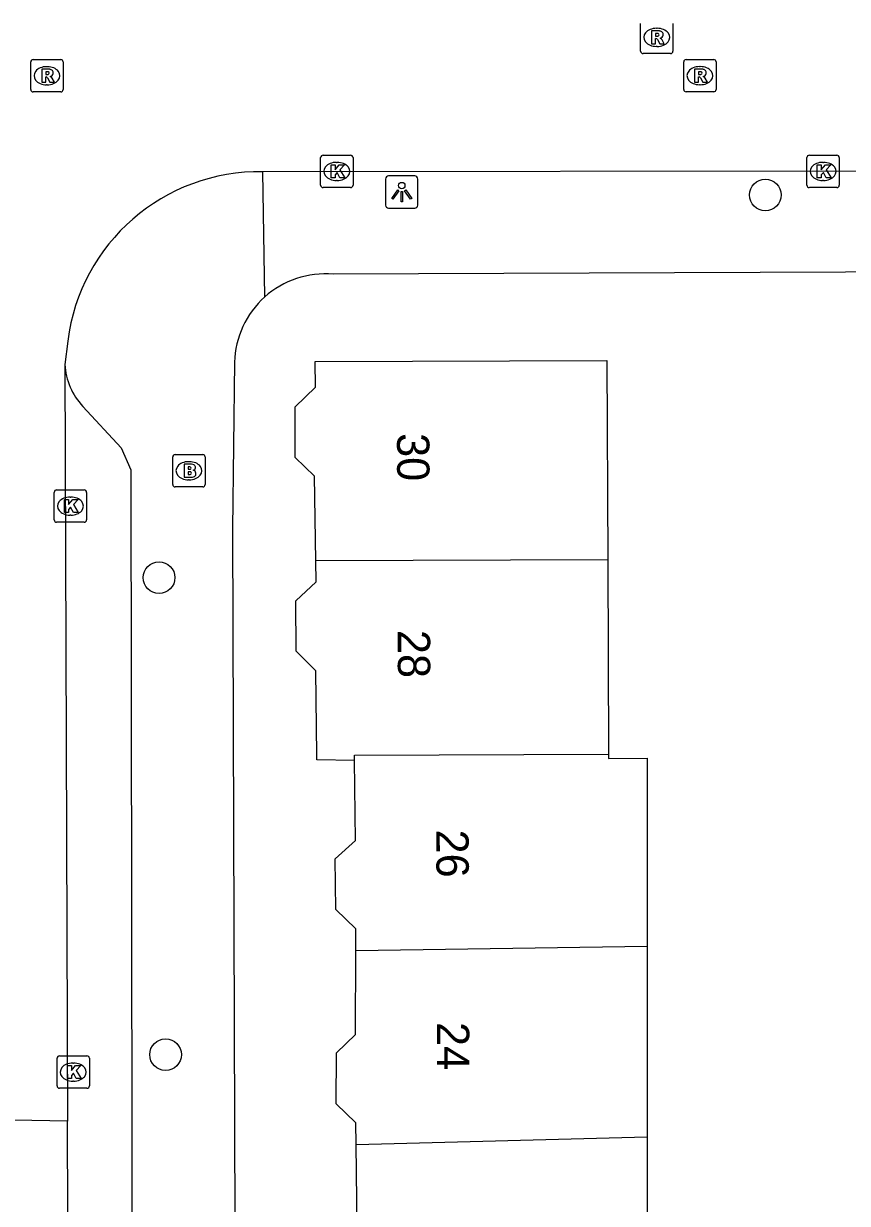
# Model space of a CAD drawing. Extents: x 160732 to 162105, y 387428 to 388479.
# Drawn here: x 161065.16 to 161090.63, y 388098.03 to 388134.52 of the extents above; entities that cross this region are included whole.
import ezdxf

# ---------------------------------------------------------------- set-up
doc = ezdxf.new("R2010")
doc.units = 0
for name, color, linetype in [('IMGEO_Boom', 7, 'Continuous'), ('IMGEO_Brandkraan', 7, 'Continuous'), ('IMGEO_Kolk', 7, 'Continuous'), ('IMGEO_Lichtpunt', 7, 'Continuous'), ('IMGEO_Pand', 7, 'Continuous'), ('IMGEO_Pand_nummerreeks', 7, 'Continuous'), ('IMGEO_Rijbaan_lokaal_open', 7, 'Continuous'), ('IMGEO_Rioolput', 7, 'Continuous'), ('IMGEO_Voetpad_open', 7, 'Continuous')]:
    doc.layers.add(name, color=color, linetype=linetype)

msp = doc.modelspace()

# ---------------------------------------------------------------- linework, layer by layer
at = {"layer": 'IMGEO_Boom'}
for centre in [(161088.094, 388129.219), (161069.354, 388117.385), (161069.552, 388102.631)]:
    msp.add_circle(centre, 0.489, dxfattribs=at)
at = {"layer": 'IMGEO_Brandkraan'}
for p, q in [((161069.851, 388121.19), (161070.703, 388121.19)), ((161069.776, 388120.264), (161069.776, 388121.116)), ((161070.264, 388120.97), (161070.289, 388120.97)), ((161070.777, 388121.116), (161070.777, 388120.264)), ((161070.703, 388120.19), (161069.851, 388120.19)), ((161070.287, 388120.41), (161070.262, 388120.41))]:
    msp.add_line(p, q, dxfattribs=at)
for points in [[(161069.851, 388121.19), (161070.703, 388121.19)], [(161069.776, 388120.264), (161069.776, 388121.116)], [(161070.124, 388120.89), (161070.124, 388120.49), (161070.337, 388120.49)], [(161070.355, 388120.89), (161070.124, 388120.89)], [(161070.303, 388120.809), (161070.249, 388120.809), (161070.249, 388120.733)], [(161070.777, 388121.116), (161070.777, 388120.264)], [(161070.249, 388120.733), (161070.302, 388120.733)], [(161070.311, 388120.657), (161070.249, 388120.657), (161070.249, 388120.576)], [(161070.249, 388120.576), (161070.311, 388120.576)], [(161070.703, 388120.19), (161069.851, 388120.19)]]:
    msp.add_lwpolyline(points, dxfattribs=at)
for centre, radius, start, end in [((161069.853, 388121.114), 0.0765, 91.552, 178.448), ((161069.853, 388121.114), 0.0765, 91.552, 178.448), ((161070.701, 388121.114), 0.0765, 1.552, 88.448), ((161070.701, 388121.114), 0.0765, 1.552, 88.448), ((161070.304, 388120.771), 0.0379, 267.8285, 90.9355), ((161070.359, 388120.745), 0.145, 59.4692, 91.5367), ((161070.384, 388120.792), 0.0922, 285.5137, 58.1501), ((161070.312, 388120.616), 0.0404, 269.8759, 90.5077), ((161070.343, 388120.741), 0.251, 268.6676, 293.5347), ((161070.389, 388120.6), 0.105, 301.3115, 78.989), ((161069.853, 388120.266), 0.0765, 181.552, 268.448), ((161069.853, 388120.266), 0.0765, 181.552, 268.448), ((161070.701, 388120.266), 0.0765, 271.552, 358.448), ((161070.701, 388120.266), 0.0765, 271.552, 358.448)]:
    msp.add_arc(centre, radius, start, end, dxfattribs=at)
for centre, major_axis, ratio, start_param, end_param in [((161070.263, 388120.69), (-0.387, 0.002), 0.722429, 4.712389, 7.853982), ((161070.288, 388120.69), (-0.39, 0.002), 0.717154, 1.570796, 4.712389)]:
    msp.add_ellipse(centre, major_axis=major_axis, ratio=ratio, start_param=start_param, end_param=end_param, dxfattribs=at)
at = {"layer": 'IMGEO_Kolk'}
for p, q in [((161074.348, 388129.522), (161074.348, 388130.374)), ((161074.423, 388130.448), (161075.275, 388130.448)), ((161075.349, 388130.374), (161075.349, 388129.522)), ((161089.382, 388129.522), (161089.382, 388130.374)), ((161089.457, 388130.448), (161090.309, 388130.448)), ((161090.383, 388130.374), (161090.383, 388129.522)), ((161074.836, 388130.228), (161074.861, 388130.228)), ((161089.87, 388130.228), (161089.895, 388130.228)), ((161074.859, 388129.668), (161074.834, 388129.668)), ((161089.893, 388129.668), (161089.868, 388129.668)), ((161075.275, 388129.448), (161074.423, 388129.448)), ((161090.309, 388129.448), (161089.457, 388129.448)), ((161066.186, 388120.095), (161067.038, 388120.095)), ((161066.111, 388119.169), (161066.111, 388120.021)), ((161066.599, 388119.875), (161066.624, 388119.875)), ((161067.112, 388120.021), (161067.112, 388119.169)), ((161067.038, 388119.095), (161066.186, 388119.095)), ((161066.622, 388119.315), (161066.597, 388119.315)), ((161066.272, 388102.59), (161067.124, 388102.59)), ((161066.197, 388101.664), (161066.197, 388102.516)), ((161066.685, 388102.37), (161066.71, 388102.37)), ((161067.198, 388102.516), (161067.198, 388101.664)), ((161067.124, 388101.59), (161066.272, 388101.59)), ((161066.708, 388101.81), (161066.683, 388101.81))]:
    msp.add_line(p, q, dxfattribs=at)
for points in [[(161074.348, 388129.522), (161074.348, 388130.374)], [(161074.423, 388130.448), (161075.275, 388130.448)], [(161075.349, 388130.374), (161075.349, 388129.522)], [(161089.382, 388129.522), (161089.382, 388130.374)], [(161089.457, 388130.448), (161090.309, 388130.448)], [(161090.383, 388130.374), (161090.383, 388129.522)], [(161074.669, 388130.148), (161074.792, 388130.148), (161074.792, 388129.997), (161074.922, 388130.148), (161075.086, 388130.148), (161074.94, 388129.997), (161075.093, 388129.748), (161074.941, 388129.748), (161074.856, 388129.912), (161074.792, 388129.845), (161074.792, 388129.748), (161074.669, 388129.748), (161074.669, 388130.148)], [(161089.703, 388130.148), (161089.826, 388130.148), (161089.826, 388129.997), (161089.956, 388130.148), (161090.12, 388130.148), (161089.974, 388129.997), (161090.127, 388129.748), (161089.975, 388129.748), (161089.89, 388129.912), (161089.826, 388129.845), (161089.826, 388129.748), (161089.703, 388129.748), (161089.703, 388130.148)], [(161075.275, 388129.448), (161074.423, 388129.448)], [(161090.309, 388129.448), (161089.457, 388129.448)], [(161066.186, 388120.095), (161067.038, 388120.095)], [(161066.111, 388119.169), (161066.111, 388120.021)], [(161066.432, 388119.795), (161066.555, 388119.795), (161066.555, 388119.644), (161066.685, 388119.795), (161066.849, 388119.795), (161066.703, 388119.644), (161066.856, 388119.395), (161066.704, 388119.395), (161066.619, 388119.559), (161066.555, 388119.492), (161066.555, 388119.395), (161066.432, 388119.395), (161066.432, 388119.795)], [(161067.112, 388120.021), (161067.112, 388119.169)], [(161067.038, 388119.095), (161066.186, 388119.095)], [(161066.272, 388102.59), (161067.124, 388102.59)], [(161066.197, 388101.664), (161066.197, 388102.516)], [(161066.518, 388102.29), (161066.641, 388102.29), (161066.641, 388102.139), (161066.771, 388102.29), (161066.935, 388102.29), (161066.789, 388102.139), (161066.942, 388101.89), (161066.79, 388101.89), (161066.705, 388102.054), (161066.641, 388101.987), (161066.641, 388101.89), (161066.518, 388101.89), (161066.518, 388102.29)], [(161067.198, 388102.516), (161067.198, 388101.664)], [(161067.124, 388101.59), (161066.272, 388101.59)]]:
    msp.add_lwpolyline(points, dxfattribs=at)
for centre, start, end in [((161074.425, 388130.372), 91.552, 178.448), ((161074.425, 388130.372), 91.552, 178.448), ((161075.273, 388130.372), 1.552, 88.448), ((161075.273, 388130.372), 1.552, 88.448), ((161089.459, 388130.372), 91.552, 178.448), ((161089.459, 388130.372), 91.552, 178.448), ((161090.307, 388130.372), 1.552, 88.448), ((161090.307, 388130.372), 1.552, 88.448), ((161074.425, 388129.524), 181.552, 268.448), ((161074.425, 388129.524), 181.552, 268.448), ((161075.273, 388129.524), 271.552, 358.448), ((161075.273, 388129.524), 271.552, 358.448), ((161089.459, 388129.524), 181.552, 268.448), ((161089.459, 388129.524), 181.552, 268.448), ((161090.307, 388129.524), 271.552, 358.448), ((161090.307, 388129.524), 271.552, 358.448), ((161066.188, 388120.019), 91.552, 178.448), ((161066.188, 388120.019), 91.552, 178.448), ((161067.036, 388120.019), 1.552, 88.448), ((161067.036, 388120.019), 1.552, 88.448), ((161066.188, 388119.171), 181.552, 268.448), ((161066.188, 388119.171), 181.552, 268.448), ((161067.036, 388119.171), 271.552, 358.448), ((161067.036, 388119.171), 271.552, 358.448), ((161066.274, 388102.514), 91.552, 178.448), ((161066.274, 388102.514), 91.552, 178.448), ((161067.122, 388102.514), 1.552, 88.448), ((161067.122, 388102.514), 1.552, 88.448), ((161066.274, 388101.666), 181.552, 268.448), ((161066.274, 388101.666), 181.552, 268.448), ((161067.122, 388101.666), 271.552, 358.448), ((161067.122, 388101.666), 271.552, 358.448)]:
    msp.add_arc(centre, 0.0765, start, end, dxfattribs=at)
for centre, major_axis, ratio, start_param, end_param in [((161074.835, 388129.948), (-0.387, 0.002), 0.722429, 4.712389, 7.853982), ((161074.86, 388129.948), (-0.39, 0.002), 0.717154, 1.570796, 4.712389), ((161089.869, 388129.948), (-0.387, 0.002), 0.722429, 4.712389, 7.853982), ((161089.894, 388129.948), (-0.39, 0.002), 0.717154, 1.570796, 4.712389), ((161066.598, 388119.595), (-0.387, 0.002), 0.722429, 4.712389, 7.853982), ((161066.623, 388119.595), (-0.39, 0.002), 0.717154, 1.570796, 4.712389), ((161066.684, 388102.09), (-0.387, 0.002), 0.722429, 4.712389, 7.853982), ((161066.709, 388102.09), (-0.39, 0.002), 0.717154, 1.570796, 4.712389)]:
    msp.add_ellipse(centre, major_axis=major_axis, ratio=ratio, start_param=start_param, end_param=end_param, dxfattribs=at)
at = {"layer": 'IMGEO_Lichtpunt'}
for p, q in [((161076.357, 388129.711), (161076.357, 388128.904)), ((161076.357, 388129.711), (161076.357, 388128.904)), ((161077.259, 388129.806), (161076.451, 388129.806)), ((161077.259, 388129.806), (161076.451, 388129.806)), ((161077.353, 388128.904), (161077.353, 388129.711)), ((161077.353, 388128.904), (161077.353, 388129.711)), ((161076.451, 388128.81), (161077.259, 388128.81)), ((161076.451, 388128.81), (161077.259, 388128.81))]:
    msp.add_line(p, q, dxfattribs=at)
for points in [[(161076.731, 388129.375), (161076.77, 388129.347), (161076.582, 388129.085), (161076.544, 388129.112), (161076.731, 388129.375)], [(161076.833, 388129.327), (161076.88, 388129.327), (161076.88, 388129.005), (161076.833, 388129.005), (161076.833, 388129.327)], [(161076.943, 388129.347), (161076.981, 388129.374), (161077.168, 388129.112), (161077.129, 388129.084), (161076.943, 388129.347)]]:
    msp.add_lwpolyline(points, dxfattribs=at)
msp.add_circle((161076.856, 388129.509), 0.0994, dxfattribs=at)
for centre, start, end in [((161076.451, 388129.711), 90, 180), ((161076.451, 388129.711), 90, 180), ((161077.259, 388129.711), 0, 90), ((161077.259, 388129.711), 0, 90), ((161076.451, 388128.904), 180, 270), ((161076.451, 388128.904), 180, 270), ((161077.259, 388128.904), 270, 0), ((161077.259, 388128.904), 270, 360)]:
    msp.add_arc(centre, 0.0946, start, end, dxfattribs=at)
at = {"layer": 'IMGEO_Pand'}
for points in [[(161074.197, 388117.906), (161074.159, 388120.52), (161073.564, 388121.098), (161073.561, 388122.665), (161074.19, 388123.274), (161074.181, 388124.064), (161083.201, 388124.099), (161083.225, 388117.934)], [(161075.397, 388111.731), (161074.228, 388111.749), (161074.227, 388111.888), (161074.201, 388114.502), (161073.591, 388115.112), (161073.585, 388116.667), (161074.207, 388117.251), (161074.197, 388117.906)], [(161083.225, 388117.934), (161074.197, 388117.906)], [(161083.225, 388117.934), (161083.247, 388111.922)], [(161075.431, 388105.846), (161075.432, 388106.522), (161074.813, 388107.119), (161074.796, 388108.691), (161075.43, 388109.256), (161075.397, 388111.731)], [(161075.397, 388111.731), (161075.395, 388111.892), (161083.247, 388111.922)], [(161083.247, 388111.922), (161083.248, 388111.79), (161084.448, 388111.795), (161084.448, 388105.986)], [(161075.447, 388099.851), (161075.439, 388100.517), (161074.827, 388101.11), (161074.835, 388102.682), (161075.427, 388103.257), (161075.431, 388105.846)], [(161075.431, 388105.846), (161084.448, 388105.986)], [(161084.448, 388105.986), (161084.448, 388100.089)], [(161075.447, 388099.851), (161084.448, 388100.089)], [(161084.448, 388100.089), (161084.448, 388099.909), (161084.448, 388094.12)], [(161075.472, 388093.867), (161075.459, 388094.523), (161074.85, 388095.063), (161074.852, 388096.67), (161075.479, 388097.267), (161075.447, 388099.851)]]:
    msp.add_lwpolyline(points, dxfattribs=at)
at = {"layer": 'IMGEO_Rijbaan_lokaal_open'}
for points in [[(161090.955, 388129.958), (161072.559, 388129.937)], [(161066.532, 388124.702), (161066.439, 388123.975)], [(161066.439, 388123.975), (161066.52, 388100.574)], [(161066.52, 388100.574), (161061.56, 388100.662)], [(161066.653, 388062.032), (161066.52, 388100.574)]]:
    msp.add_lwpolyline(points, dxfattribs=at)
msp.add_arc((161072.461, 388123.963), 5.975, 89.0574, 172.8972, dxfattribs=at)
at = {"layer": 'IMGEO_Rioolput'}
for p, q in [((161084.24, 388133.667), (161084.24, 388134.519)), ((161084.728, 388134.373), (161084.753, 388134.373)), ((161085.241, 388134.519), (161085.241, 388133.667)), ((161085.167, 388133.593), (161084.315, 388133.593)), ((161084.751, 388133.813), (161084.726, 388133.813)), ((161065.386, 388132.481), (161065.386, 388133.333)), ((161065.461, 388133.407), (161066.313, 388133.407)), ((161066.387, 388133.333), (161066.387, 388132.481)), ((161085.574, 388132.483), (161085.574, 388133.335)), ((161085.649, 388133.409), (161086.501, 388133.409)), ((161086.575, 388133.335), (161086.575, 388132.483)), ((161065.874, 388133.187), (161065.899, 388133.187)), ((161086.062, 388133.189), (161086.087, 388133.189)), ((161065.897, 388132.627), (161065.872, 388132.627)), ((161086.085, 388132.629), (161086.06, 388132.629)), ((161066.313, 388132.407), (161065.461, 388132.407)), ((161086.501, 388132.409), (161085.649, 388132.409))]:
    msp.add_line(p, q, dxfattribs=at)
for points in [[(161084.24, 388133.667), (161084.24, 388134.519)], [(161084.829, 388134.291), (161084.577, 388134.293), (161084.577, 388133.893)], [(161085.241, 388134.519), (161085.241, 388133.667)], [(161084.577, 388133.893), (161084.701, 388133.893), (161084.701, 388134.055), (161084.712, 388134.055)], [(161084.755, 388134.212), (161084.701, 388134.212), (161084.701, 388134.131)], [(161084.701, 388134.131), (161084.753, 388134.131)], [(161084.759, 388134.026), (161084.83, 388133.893), (161084.97, 388133.893), (161084.905, 388134.019)], [(161085.167, 388133.593), (161084.315, 388133.593)], [(161065.386, 388132.481), (161065.386, 388133.333)], [(161065.461, 388133.407), (161066.313, 388133.407)], [(161066.387, 388133.333), (161066.387, 388132.481)], [(161085.574, 388132.483), (161085.574, 388133.335)], [(161085.649, 388133.409), (161086.501, 388133.409)], [(161086.575, 388133.335), (161086.575, 388132.483)], [(161065.975, 388133.105), (161065.723, 388133.107), (161065.723, 388132.707)], [(161065.723, 388132.707), (161065.847, 388132.707), (161065.847, 388132.869), (161065.858, 388132.869)], [(161065.901, 388133.026), (161065.847, 388133.026), (161065.847, 388132.945)], [(161065.847, 388132.945), (161065.899, 388132.945)], [(161065.905, 388132.84), (161065.976, 388132.707), (161066.116, 388132.707), (161066.051, 388132.833)], [(161086.163, 388133.107), (161085.911, 388133.109), (161085.911, 388132.709)], [(161085.911, 388132.709), (161086.035, 388132.709), (161086.035, 388132.871), (161086.046, 388132.871)], [(161086.089, 388133.028), (161086.035, 388133.028), (161086.035, 388132.947)], [(161086.035, 388132.947), (161086.087, 388132.947)], [(161086.093, 388132.842), (161086.164, 388132.709), (161086.304, 388132.709), (161086.239, 388132.835)], [(161066.313, 388132.407), (161065.461, 388132.407)], [(161086.501, 388132.409), (161085.649, 388132.409)]]:
    msp.add_lwpolyline(points, dxfattribs=at)
for centre, radius, start, end in [((161084.828, 388134.181), 0.109, 350.3612, 89.416), ((161084.711, 388134.002), 0.0533, 26.0293, 88.6989), ((161084.737, 388134.32), 0.19, 274.7715, 282.9687), ((161084.761, 388134.116), 0.0964, 77.0061, 93.1865), ((161084.775, 388134.173), 0.0378, 276.6634, 79.6772), ((161084.826, 388134.181), 0.112, 277.5842, 350.9817), ((161084.81, 388133.966), 0.108, 29.5134, 73.7905), ((161084.317, 388133.669), 0.0765, 181.552, 268.448), ((161084.317, 388133.669), 0.0765, 181.552, 268.448), ((161085.165, 388133.669), 0.0765, 271.552, 358.448), ((161085.165, 388133.669), 0.0765, 271.552, 358.448), ((161065.463, 388133.331), 0.0765, 91.552, 178.448), ((161065.463, 388133.331), 0.0765, 91.552, 178.448), ((161066.311, 388133.331), 0.0765, 1.552, 88.448), ((161066.311, 388133.331), 0.0765, 1.552, 88.448), ((161085.651, 388133.333), 0.0765, 91.552, 178.448), ((161085.651, 388133.333), 0.0765, 91.552, 178.448), ((161086.499, 388133.333), 0.0765, 1.552, 88.448), ((161086.499, 388133.333), 0.0765, 1.552, 88.448), ((161065.857, 388132.816), 0.0533, 26.0293, 88.6989), ((161065.883, 388133.134), 0.19, 274.7715, 282.9687), ((161065.907, 388132.93), 0.0964, 77.0061, 93.1865), ((161065.921, 388132.987), 0.0378, 276.6634, 79.6772), ((161065.974, 388132.995), 0.109, 350.3612, 89.416), ((161065.972, 388132.995), 0.112, 277.5842, 350.9817), ((161065.956, 388132.78), 0.108, 29.5134, 73.7905), ((161086.045, 388132.818), 0.0533, 26.0293, 88.6989), ((161086.071, 388133.136), 0.19, 274.7715, 282.9687), ((161086.095, 388132.932), 0.0964, 77.0061, 93.1865), ((161086.109, 388132.989), 0.0378, 276.6634, 79.6772), ((161086.162, 388132.997), 0.109, 350.3612, 89.416), ((161086.16, 388132.997), 0.112, 277.5842, 350.9817), ((161086.144, 388132.782), 0.108, 29.5134, 73.7905), ((161065.463, 388132.483), 0.0765, 181.552, 268.448), ((161065.463, 388132.483), 0.0765, 181.552, 268.448), ((161066.311, 388132.483), 0.0765, 271.552, 358.448), ((161066.311, 388132.483), 0.0765, 271.552, 358.448), ((161085.651, 388132.485), 0.0765, 181.552, 268.448), ((161085.651, 388132.485), 0.0765, 181.552, 268.448), ((161086.499, 388132.485), 0.0765, 271.552, 358.448), ((161086.499, 388132.485), 0.0765, 271.552, 358.448)]:
    msp.add_arc(centre, radius, start, end, dxfattribs=at)
for centre, major_axis, ratio, start_param, end_param in [((161084.727, 388134.093), (-0.387, 0.002), 0.722429, 4.712389, 7.853982), ((161084.752, 388134.093), (-0.39, 0.002), 0.717154, 1.570796, 4.712389), ((161065.873, 388132.907), (-0.387, 0.002), 0.722429, 4.712389, 7.853982), ((161065.898, 388132.907), (-0.39, 0.002), 0.717154, 1.570796, 4.712389), ((161086.061, 388132.909), (-0.387, 0.002), 0.722429, 4.712389, 7.853982), ((161086.086, 388132.909), (-0.39, 0.002), 0.717154, 1.570796, 4.712389)]:
    msp.add_ellipse(centre, major_axis=major_axis, ratio=ratio, start_param=start_param, end_param=end_param, dxfattribs=at)
at = {"layer": 'IMGEO_Voetpad_open'}
for points in [[(161072.618, 388126.065), (161072.559, 388129.937)], [(161098.485, 388126.866), (161074.731, 388126.768)], [(161071.685, 388124.043), (161071.624, 388118.893), (161071.804, 388063.698)], [(161066.995, 388122.678), (161068.185, 388121.398), (161068.479, 388120.722), (161068.559, 388065.351)]]:
    msp.add_lwpolyline(points, dxfattribs=at)
for centre, radius, start, end in [((161074.488, 388123.971), 2.808, 85.0387, 131.7661), ((161074.485, 388123.977), 2.8, 131.8022, 178.6583), ((161068.521, 388124.1), 2.086, 183.4314, 222.9765)]:
    msp.add_arc(centre, radius, start, end, dxfattribs=at)

# ---------------------------------------------------------------- texts
at = {"layer": 'IMGEO_Pand_nummerreeks'}
for s, rotation, p in [('30', 270.2165, (161076.709, 388121.852)), ('28', 270.2175, (161076.732, 388115.764)), ('26', 270.1774, (161077.923, 388109.59)), ('24', 270.1781, (161077.942, 388103.638))]:
    msp.add_text(s, height=1, rotation=rotation, dxfattribs=at).set_placement(p)

doc.saveas('drawing.dxf')
